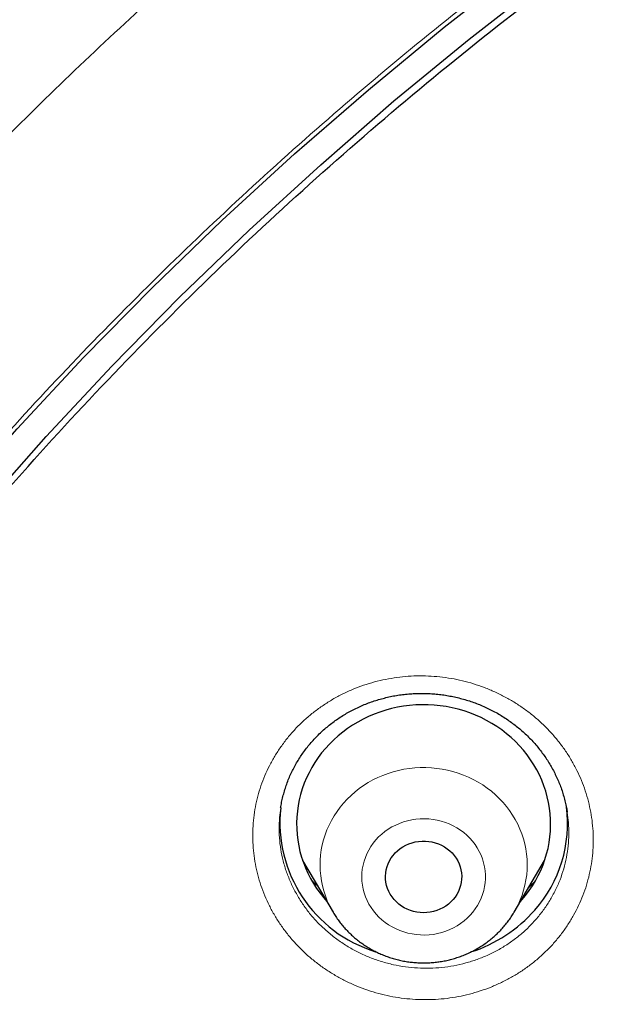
# Model space of a CAD drawing. Header units: millimetres. Extents: x 8 to 436, y 12 to 764.
# Tile 514 of 656: x 197.47 to 204.37, y 730.9 to 742.52. Entities that reach past the tile are written whole.
import ezdxf

# ---------------------------------------------------------------- set-up
doc = ezdxf.new("R2010")
doc.units = ezdxf.units.MM

msp = doc.modelspace()

# ---------------------------------------------------------------- linework, layer by layer
at = {"color": 7, "linetype": 'Continuous', "lineweight": 30}
for p, q in [((200.552, 733.214), (200.552, 733.211)), ((203.935, 733.162), (203.934, 733.164)), ((200.81, 732.594), (201.169, 731.984)), ((203.309, 731.984), (203.668, 732.594)), ((201.171, 731.981), (201.169, 731.984))]:
    msp.add_line(p, q, dxfattribs=at)
at = {"color": 7, "linetype": 'Continuous', "lineweight": 30, "flags": 128}
for points in [[(192.058, 730.33), (192.639, 731.305), (193.248, 732.266), (193.882, 733.212), (194.543, 734.141), (195.23, 735.055), (195.942, 735.95), (196.679, 736.828), (197.44, 737.688), (198.224, 738.529), (199.032, 739.35), (199.862, 740.151), (200.714, 740.931), (201.588, 741.69), (202.483, 742.427), (203.397, 743.142)], [(192.453, 730.309), (193.029, 731.275), (193.631, 732.227), (194.26, 733.163), (194.914, 734.083), (195.594, 734.987), (196.299, 735.874), (197.028, 736.744), (197.782, 737.595), (198.558, 738.427), (199.358, 739.24), (200.18, 740.033), (201.024, 740.805), (201.889, 741.557), (202.775, 742.287), (203.681, 742.995)], [(203.383, 732.11), (203.399, 732.127), (203.443, 732.181), (203.485, 732.237), (203.524, 732.294), (203.56, 732.353), (203.593, 732.414), (203.622, 732.476), (203.649, 732.54), (203.672, 732.604), (203.692, 732.67), (203.708, 732.736), (203.721, 732.803), (203.73, 732.871), (203.736, 732.939), (203.739, 733.007), (203.738, 733.075), (203.734, 733.143), (203.726, 733.211), (203.714, 733.278), (203.699, 733.345), (203.681, 733.41), (203.659, 733.475), (203.634, 733.539), (203.606, 733.602), (203.575, 733.664), (203.54, 733.723), (203.502, 733.782), (203.462, 733.838), (203.418, 733.893), (203.372, 733.945), (203.324, 733.996), (203.272, 734.044), (203.218, 734.089), (203.162, 734.133), (203.104, 734.173), (203.044, 734.211), (202.982, 734.246), (202.918, 734.279), (202.853, 734.308), (202.786, 734.334), (202.718, 734.358), (202.648, 734.378), (202.578, 734.395), (202.507, 734.409), (202.436, 734.419), (202.364, 734.426), (202.291, 734.43), (202.219, 734.431), (202.146, 734.429), (202.074, 734.423), (202.002, 734.414), (201.931, 734.401), (201.86, 734.386), (201.791, 734.367), (201.722, 734.345), (201.655, 734.32), (201.589, 734.292), (201.524, 734.261), (201.461, 734.227), (201.4, 734.19), (201.341, 734.151), (201.284, 734.109), (201.229, 734.064), (201.177, 734.017), (201.127, 733.967), (201.08, 733.916), (201.035, 733.862), (200.993, 733.807), (200.954, 733.749), (200.918, 733.69), (200.886, 733.629), (200.856, 733.567), (200.829, 733.504), (200.806, 733.439), (200.787, 733.373), (200.77, 733.307), (200.757, 733.24), (200.748, 733.173), (200.742, 733.105), (200.739, 733.037), (200.74, 732.968), (200.745, 732.9), (200.753, 732.833), (200.764, 732.766), (200.779, 732.699), (200.797, 732.633), (200.819, 732.568), (200.844, 732.504), (200.872, 732.441), (200.904, 732.38), (200.938, 732.32), (200.976, 732.262), (201.016, 732.205), (201.06, 732.151), (201.095, 732.11)], [(202.587, 732.131), (202.56, 732.103), (202.531, 732.078), (202.5, 732.055), (202.466, 732.034), (202.431, 732.017), (202.394, 732.002), (202.357, 731.991), (202.318, 731.983), (202.278, 731.978), (202.238, 731.976), (202.199, 731.978), (202.159, 731.983), (202.12, 731.991), (202.083, 732.003), (202.046, 732.017), (202.011, 732.035), (201.977, 732.055), (201.946, 732.078), (201.917, 732.104), (201.89, 732.132), (201.867, 732.162), (201.846, 732.194), (201.828, 732.227), (201.813, 732.262), (201.802, 732.298), (201.794, 732.335), (201.79, 732.372), (201.789, 732.409), (201.792, 732.446), (201.798, 732.483), (201.808, 732.52), (201.821, 732.555), (201.837, 732.589), (201.857, 732.622), (201.879, 732.653), (201.904, 732.682), (201.932, 732.708), (201.962, 732.733), (201.995, 732.754), (202.029, 732.773), (202.065, 732.789), (202.103, 732.802), (202.141, 732.812), (202.18, 732.818), (202.22, 732.822), (202.26, 732.822), (202.299, 732.818), (202.338, 732.812), (202.377, 732.802), (202.414, 732.789), (202.45, 732.773), (202.484, 732.754), (202.517, 732.732), (202.547, 732.708), (202.575, 732.681), (202.6, 732.652), (202.622, 732.621), (202.642, 732.588), (202.658, 732.554), (202.671, 732.519), (202.68, 732.482), (202.686, 732.445), (202.689, 732.408), (202.688, 732.371), (202.684, 732.333), (202.676, 732.297), (202.664, 732.261), (202.65, 732.226), (202.632, 732.193), (202.611, 732.161), (202.587, 732.131)]]:
    msp.add_lwpolyline(points, dxfattribs=at)
at = {"color": 252, "linetype": 'Continuous', "lineweight": 0, "flags": 128}
for points in [[(201.169, 731.984), (201.157, 732.006), (201.128, 732.061), (201.102, 732.117), (201.08, 732.174), (201.061, 732.233), (201.045, 732.292), (201.033, 732.352), (201.024, 732.413), (201.018, 732.474), (201.016, 732.535), (201.018, 732.596), (201.023, 732.657), (201.031, 732.718), (201.043, 732.778), (201.058, 732.837), (201.076, 732.896), (201.098, 732.954), (201.123, 733.01), (201.151, 733.065), (201.182, 733.119), (201.217, 733.171), (201.254, 733.221), (201.294, 733.27), (201.336, 733.316), (201.382, 733.36), (201.429, 733.402), (201.479, 733.441), (201.531, 733.478), (201.585, 733.512), (201.641, 733.543), (201.699, 733.571), (201.758, 733.597), (201.819, 733.62), (201.88, 733.639), (201.943, 733.655), (202.007, 733.669), (202.071, 733.679), (202.135, 733.686), (202.2, 733.689), (202.266, 733.689), (202.331, 733.686), (202.395, 733.68), (202.46, 733.671), (202.523, 733.658), (202.586, 733.642), (202.648, 733.623), (202.709, 733.601), (202.768, 733.576), (202.826, 733.549), (202.883, 733.518), (202.937, 733.484), (202.989, 733.448), (203.04, 733.409), (203.088, 733.368), (203.133, 733.324), (203.177, 733.278), (203.217, 733.23), (203.255, 733.181), (203.29, 733.129), (203.321, 733.075), (203.35, 733.021), (203.376, 732.964), (203.398, 732.907), (203.417, 732.848), (203.433, 732.789), (203.445, 732.729), (203.454, 732.668), (203.46, 732.607), (203.462, 732.546), (203.461, 732.485), (203.456, 732.424), (203.447, 732.363), (203.436, 732.303), (203.42, 732.244), (203.402, 732.185), (203.38, 732.127), (203.355, 732.071), (203.327, 732.016), (203.309, 731.984)], [(201.674, 732.835), (201.644, 732.797), (201.616, 732.757), (201.591, 732.716), (201.569, 732.673), (201.551, 732.629), (201.536, 732.584), (201.524, 732.538), (201.515, 732.492), (201.51, 732.444), (201.509, 732.397), (201.511, 732.35), (201.516, 732.303), (201.525, 732.256), (201.537, 732.21), (201.553, 732.165), (201.571, 732.121), (201.593, 732.078), (201.619, 732.037), (201.647, 731.998), (201.677, 731.96), (201.711, 731.925), (201.747, 731.892), (201.786, 731.861), (201.826, 731.833), (201.869, 731.808), (201.913, 731.785), (201.959, 731.765), (202.006, 731.749), (202.054, 731.735), (202.104, 731.725), (202.153, 731.718), (202.204, 731.714), (202.254, 731.713), (202.304, 731.716), (202.354, 731.721), (202.404, 731.731), (202.453, 731.743), (202.5, 731.758), (202.547, 731.777), (202.592, 731.798), (202.635, 731.822), (202.676, 731.849), (202.716, 731.879), (202.753, 731.911), (202.787, 731.946), (202.819, 731.982), (202.849, 732.021), (202.875, 732.061), (202.898, 732.103), (202.918, 732.147), (202.935, 732.191), (202.949, 732.237), (202.959, 732.284), (202.966, 732.33), (202.969, 732.378), (202.969, 732.425), (202.965, 732.472), (202.958, 732.519), (202.948, 732.566), (202.934, 732.611), (202.917, 732.656), (202.896, 732.699), (202.873, 732.741), (202.846, 732.781), (202.817, 732.82), (202.784, 732.856), (202.749, 732.89), (202.712, 732.922), (202.673, 732.952), (202.631, 732.978), (202.588, 733.002), (202.542, 733.024), (202.496, 733.042), (202.448, 733.057), (202.399, 733.069), (202.35, 733.078), (202.3, 733.083), (202.249, 733.086), (202.199, 733.085), (202.149, 733.08), (202.099, 733.073), (202.05, 733.062), (202.002, 733.048), (201.954, 733.031), (201.909, 733.011), (201.865, 732.989), (201.822, 732.963), (201.782, 732.934), (201.744, 732.904), (201.708, 732.87), (201.674, 732.835)], [(201.19, 731.95), (201.189, 731.952), (201.171, 731.981)]]:
    msp.add_lwpolyline(points, dxfattribs=at)
at = {"color": 7, "linetype": 'Continuous', "lineweight": 30}
for centre, radius, start, end in [((202.137, 733.042), 1.595, 173.834, 253.0316), ((202.406, 733.024), 1.532, 318.4625, 7.6157), ((202.273, 733.137), 1.707, 287.9133, 318.5965)]:
    msp.add_arc(centre, radius, start, end, dxfattribs=at)
for points, knots in [([(279.178, 721.442), (279.177, 721.451), (279.177, 721.468), (279.175, 721.5), (279.172, 721.539), (279.17, 721.583), (279.167, 721.63), (279.163, 721.693), (279.158, 721.773), (279.153, 721.857), (279.148, 721.933), (279.143, 721.998), (279.139, 722.06), (279.135, 722.116), (279.131, 722.164), (279.128, 722.206), (279.126, 722.241), (279.124, 722.269), (279.122, 722.294), (279.12, 722.319), (279.118, 722.346), (279.115, 722.384), (279.111, 722.433), (279.106, 722.495), (279.098, 722.589), (279.088, 722.716), (279.074, 722.874), (279.058, 723.04), (279.042, 723.213), (279.024, 723.392), (279, 723.624), (278.969, 723.902), (278.931, 724.219), (278.903, 724.448), (278.884, 724.59), (278.876, 724.647), (278.87, 724.698), (278.864, 724.74), (278.859, 724.775), (278.856, 724.802), (278.853, 724.822), (278.85, 724.84), (278.848, 724.861), (278.844, 724.888), (278.839, 724.925), (278.832, 724.973), (278.824, 725.031), (278.815, 725.093), (278.806, 725.158), (278.793, 725.245), (278.776, 725.357), (278.754, 725.503), (278.729, 725.663), (278.701, 725.838), (278.668, 726.042), (278.628, 726.276), (278.582, 726.542), (278.532, 726.818), (278.478, 727.103), (278.432, 727.333), (278.398, 727.505), (278.375, 727.617), (278.352, 727.73), (278.328, 727.842), (278.305, 727.95), (278.284, 728.047), (278.265, 728.134), (278.249, 728.21), (278.234, 728.277), (278.221, 728.335), (278.21, 728.382), (278.202, 728.419), (278.196, 728.446), (278.191, 728.469), (278.187, 728.486), (278.184, 728.5), (278.18, 728.515), (278.176, 728.534), (278.17, 728.561), (278.162, 728.594), (278.154, 728.631), (278.141, 728.685), (278.124, 728.758), (278.102, 728.852), (278.077, 728.958), (278.048, 729.075), (278.016, 729.21), (277.979, 729.36), (277.938, 729.52), (277.897, 729.68), (277.856, 729.837), (277.816, 729.991), (277.776, 730.141), (277.736, 730.287), (277.686, 730.467), (277.627, 730.677), (277.559, 730.914), (277.493, 731.141), (277.428, 731.358), (277.365, 731.564), (277.304, 731.759), (277.246, 731.944), (277.189, 732.122), (277.134, 732.292), (277.081, 732.454), (277.04, 732.576), (277.011, 732.662), (276.993, 732.716), (276.975, 732.767), (276.959, 732.816), (276.944, 732.861), (276.931, 732.898), (276.921, 732.928), (276.912, 732.953), (276.903, 732.978), (276.893, 733.008), (276.88, 733.046), (276.863, 733.094), (276.843, 733.151), (276.82, 733.216), (276.797, 733.282), (276.761, 733.383), (276.712, 733.519), (276.648, 733.694), (276.58, 733.879), (276.508, 734.072), (276.431, 734.275), (276.349, 734.488), (276.262, 734.71), (276.169, 734.943), (276.07, 735.187), (275.965, 735.441), (275.854, 735.706), (275.736, 735.982), (275.611, 736.267), (275.501, 736.513), (275.409, 736.716), (275.337, 736.873), (275.267, 737.025), (275.199, 737.17), (275.136, 737.304), (275.079, 737.424), (275.028, 737.529), (274.983, 737.622), (274.947, 737.697), (274.919, 737.755), (274.898, 737.798), (274.879, 737.836), (274.864, 737.867), (274.852, 737.891), (274.844, 737.907), (274.837, 737.921), (274.831, 737.934), (274.821, 737.953), (274.808, 737.979), (274.791, 738.013), (274.77, 738.056), (274.745, 738.106), (274.716, 738.165), (274.682, 738.231), (274.645, 738.305), (274.558, 738.477), (274.421, 738.743), (274.252, 739.065), (274.098, 739.351), (273.962, 739.6), (273.825, 739.848), (273.686, 740.096), (273.531, 740.368), (273.357, 740.667), (273.163, 740.995), (272.959, 741.332), (272.755, 741.664), (272.551, 741.988), (272.39, 742.24), (272.267, 742.429), (272.186, 742.553), (272.108, 742.671), (272.033, 742.785), (271.96, 742.893), (271.891, 742.996), (271.827, 743.091), (271.769, 743.177), (271.716, 743.255), (271.669, 743.323), (271.628, 743.382), (271.594, 743.433), (271.564, 743.475), (271.54, 743.51), (271.521, 743.537), (271.504, 743.562), (271.483, 743.592), (271.457, 743.629), (271.425, 743.675), (271.388, 743.728), (271.345, 743.789), (271.297, 743.857), (271.243, 743.934), (271.182, 744.018), (271.116, 744.111), (271.043, 744.213), (270.965, 744.32), (270.883, 744.432), (270.719, 744.656), (270.482, 744.974), (270.167, 745.385), (269.85, 745.79), (269.517, 746.206), (269.168, 746.631), (268.861, 746.996), (268.6, 747.299), (268.392, 747.539), (268.188, 747.77), (267.988, 747.992), (267.794, 748.206), (267.606, 748.411), (267.422, 748.608), (267.279, 748.761), (267.174, 748.871), (267.107, 748.942), (267.04, 749.012), (266.976, 749.079), (266.916, 749.141), (266.861, 749.197), (266.815, 749.245), (266.775, 749.286), (266.743, 749.318), (266.719, 749.344), (266.7, 749.363), (266.684, 749.379), (266.666, 749.397), (266.638, 749.426), (266.598, 749.466), (266.546, 749.519), (266.484, 749.581), (266.413, 749.653), (266.331, 749.735), (266.24, 749.826), (266.14, 749.925), (266.037, 750.026), (265.932, 750.128), (265.827, 750.23), (265.716, 750.338), (265.597, 750.451), (265.472, 750.57), (265.284, 750.747), (265.034, 750.98), (264.707, 751.278), (264.366, 751.583), (264.01, 751.896), (263.657, 752.199), (263.307, 752.493), (262.961, 752.778), (262.619, 753.055), (262.282, 753.323), (261.971, 753.565), (261.686, 753.783), (261.427, 753.979), (261.169, 754.171), (260.913, 754.358), (260.658, 754.543), (260.406, 754.723), (260.155, 754.899), (259.949, 755.042), (259.791, 755.151), (259.683, 755.225), (259.584, 755.292), (259.494, 755.353), (259.426, 755.398), (259.378, 755.43), (259.347, 755.451), (259.318, 755.47), (259.292, 755.488), (259.271, 755.502), (259.256, 755.512), (259.247, 755.518), (259.24, 755.523), (259.227, 755.531), (259.206, 755.545), (259.175, 755.566), (259.134, 755.593), (259.085, 755.625), (259.028, 755.663), (258.962, 755.706), (258.888, 755.754), (258.805, 755.808), (258.714, 755.868), (258.614, 755.932), (258.507, 756.001), (258.395, 756.071), (258.282, 756.143), (258.133, 756.237), (257.948, 756.352), (257.724, 756.49), (257.475, 756.642), (257.199, 756.807), (256.894, 756.987), (256.58, 757.169), (256.254, 757.354), (255.918, 757.542), (255.572, 757.732), (255.225, 757.918), (254.878, 758.101), (254.532, 758.28), (254.177, 758.46), (253.812, 758.642), (253.438, 758.823), (253.073, 758.997), (252.718, 759.162), (252.376, 759.318), (252.032, 759.471), (251.692, 759.619), (251.358, 759.762), (251.031, 759.9), (250.699, 760.036), (250.363, 760.171), (250.025, 760.304), (249.694, 760.431), (249.371, 760.553), (249.041, 760.674), (248.705, 760.795), (248.363, 760.916), (248.032, 761.029), (247.713, 761.136), (247.407, 761.237), (247.114, 761.331), (246.834, 761.419), (246.565, 761.501), (246.324, 761.574), (246.109, 761.638), (245.919, 761.694), (245.735, 761.747), (245.553, 761.798), (245.35, 761.855), (245.121, 761.918), (244.864, 761.987), (244.585, 762.06), (244.283, 762.138), (243.958, 762.219), (243.621, 762.301), (243.271, 762.383), (242.91, 762.465), (242.544, 762.546), (242.173, 762.624), (241.799, 762.7), (241.415, 762.776), (241.019, 762.85), (240.625, 762.92), (240.234, 762.987), (239.846, 763.05), (239.451, 763.111), (239.053, 763.17), (238.655, 763.225), (238.258, 763.277), (237.751, 763.339), (237.135, 763.407), (236.411, 763.477), (235.672, 763.537), (234.919, 763.587), (234.152, 763.626), (233.388, 763.653), (232.628, 763.669), (231.933, 763.672), (231.302, 763.667), (230.736, 763.656), (230.171, 763.638), (229.61, 763.614), (229.054, 763.584), (228.516, 763.549), (227.997, 763.51), (227.498, 763.467), (227.007, 763.42), (226.526, 763.37), (226.035, 763.313), (225.536, 763.251), (225.031, 763.182), (224.536, 763.11), (224.052, 763.034), (223.579, 762.956), (223.118, 762.875), (222.668, 762.791), (222.208, 762.702), (221.735, 762.605), (221.243, 762.5), (220.749, 762.388), (220.252, 762.271), (219.752, 762.147), (219.249, 762.018), (218.782, 761.892), (218.352, 761.772), (217.959, 761.658), (217.564, 761.541), (217.193, 761.427), (216.845, 761.318), (216.517, 761.212), (216.182, 761.101), (215.833, 760.983), (215.471, 760.857), (215.094, 760.723), (214.709, 760.583), (214.316, 760.435), (213.916, 760.281), (213.508, 760.12), (213.104, 759.956), (212.704, 759.789), (212.309, 759.62), (211.906, 759.444), (211.495, 759.259), (211.077, 759.067), (210.651, 758.866), (210.219, 758.657), (209.78, 758.439), (209.335, 758.212), (208.883, 757.976), (208.425, 757.731), (208.049, 757.524), (207.757, 757.36), (207.55, 757.243), (207.342, 757.124), (207.136, 757.004), (206.935, 756.886), (206.745, 756.773), (206.568, 756.667), (206.402, 756.567), (206.244, 756.471), (206.094, 756.378), (205.945, 756.286), (205.798, 756.194), (205.654, 756.102), (205.519, 756.017), (205.395, 755.938), (205.281, 755.864), (205.178, 755.797), (205.085, 755.737), (205.002, 755.682), (204.932, 755.636), (204.874, 755.598), (204.827, 755.567), (204.784, 755.538), (204.744, 755.512), (204.705, 755.486), (204.665, 755.459), (204.62, 755.429), (204.567, 755.394), (204.507, 755.353), (204.435, 755.304), (204.348, 755.246), (204.247, 755.177), (204.136, 755.101), (204.017, 755.018), (203.889, 754.93), (203.753, 754.835), (203.61, 754.733), (203.457, 754.625), (203.296, 754.509), (203.125, 754.386), (202.95, 754.258), (202.775, 754.129), (202.604, 754.001), (202.436, 753.875), (202.271, 753.75), (202.068, 753.595), (201.831, 753.411), (201.561, 753.198), (201.302, 752.991), (201.052, 752.789), (200.814, 752.593), (200.586, 752.403), (200.369, 752.22), (200.162, 752.043), (199.962, 751.87), (199.769, 751.702), (199.584, 751.539), (199.409, 751.382), (199.241, 751.23), (199.079, 751.083), (198.922, 750.939), (198.75, 750.779), (198.564, 750.604), (198.365, 750.415), (198.175, 750.232), (197.994, 750.057), (197.853, 749.917), (197.747, 749.813), (197.676, 749.742), (197.607, 749.673), (197.54, 749.606), (197.481, 749.547), (197.432, 749.497), (197.393, 749.457), (197.359, 749.423), (197.33, 749.393), (197.305, 749.368), (197.283, 749.345), (197.259, 749.321), (197.231, 749.292), (197.197, 749.258), (197.158, 749.217), (197.113, 749.17), (197.062, 749.117), (196.999, 749.053), (196.924, 748.975), (196.836, 748.882), (196.739, 748.78), (196.634, 748.668), (196.5, 748.525), (196.341, 748.354), (196.162, 748.158), (195.986, 747.963), (195.813, 747.77), (195.644, 747.579), (195.451, 747.358), (195.235, 747.108), (194.998, 746.828), (194.769, 746.554), (194.548, 746.285), (194.336, 746.023), (194.133, 745.768), (193.939, 745.52), (193.751, 745.278), (193.59, 745.067), (193.454, 744.887), (193.344, 744.739), (193.24, 744.6), (193.143, 744.468), (193.053, 744.345), (192.971, 744.232), (192.897, 744.129), (192.831, 744.037), (192.77, 743.951), (192.715, 743.874), (192.664, 743.801), (192.617, 743.735), (192.575, 743.675), (192.54, 743.625), (192.515, 743.589), (192.497, 743.563), (192.483, 743.544), (192.467, 743.52), (192.445, 743.488), (192.417, 743.449), (192.386, 743.403), (192.351, 743.352), (192.314, 743.298), (192.273, 743.239), (192.232, 743.178), (192.19, 743.117), (192.149, 743.055), (192.043, 742.899), (191.864, 742.63), (191.611, 742.242), (191.402, 741.913), (191.243, 741.66), (191.134, 741.484), (191.021, 741.299), (190.904, 741.105), (190.781, 740.9), (190.654, 740.685), (190.523, 740.461), (190.389, 740.227), (190.261, 740.002), (190.141, 739.787), (190.029, 739.584), (189.915, 739.374), (189.799, 739.158), (189.698, 738.969), (189.615, 738.81), (189.551, 738.687), (189.492, 738.574), (189.438, 738.469), (189.39, 738.374), (189.346, 738.288), (189.308, 738.211), (189.275, 738.146), (189.247, 738.091), (189.225, 738.046), (189.206, 738.008), (189.191, 737.978), (189.178, 737.952), (189.165, 737.925), (189.149, 737.893), (189.129, 737.852), (189.105, 737.803), (189.076, 737.744), (189.043, 737.677), (189.006, 737.6), (188.966, 737.516), (188.922, 737.426), (188.878, 737.333), (188.798, 737.163), (188.684, 736.919), (188.553, 736.632), (188.44, 736.382), (188.345, 736.165), (188.249, 735.947), (188.152, 735.72), (188.052, 735.482), (187.948, 735.232), (187.841, 734.969), (187.731, 734.693), (187.619, 734.405), (187.53, 734.171), (187.463, 733.995), (187.421, 733.882), (187.381, 733.773), (187.343, 733.669), (187.307, 733.572), (187.273, 733.478), (187.24, 733.386), (187.209, 733.299), (187.182, 733.221), (187.158, 733.154), (187.138, 733.098), (187.122, 733.051), (187.109, 733.013), (187.099, 732.983), (187.09, 732.958), (187.081, 732.933), (187.071, 732.902), (187.057, 732.861), (187.039, 732.81), (187.018, 732.748), (186.994, 732.677), (186.968, 732.6), (186.941, 732.52), (186.914, 732.437), (186.884, 732.347), (186.852, 732.249), (186.819, 732.146), (186.769, 731.992), (186.705, 731.791), (186.62, 731.517), (186.531, 731.22), (186.437, 730.903), (186.349, 730.594), (186.266, 730.294), (186.187, 730.001), (186.106, 729.694), (186.025, 729.374), (185.962, 729.12), (185.922, 728.952), (185.902, 728.867), (185.883, 728.787), (185.866, 728.715), (185.851, 728.653), (185.84, 728.602), (185.831, 728.562), (185.824, 728.532), (185.817, 728.505), (185.811, 728.478), (185.805, 728.449), (185.798, 728.418), (185.788, 728.374), (185.775, 728.315), (185.758, 728.24), (185.738, 728.15), (185.715, 728.044), (185.689, 727.92), (185.66, 727.785), (185.629, 727.638), (185.597, 727.48), (185.563, 727.31), (185.529, 727.135), (185.494, 726.954), (185.459, 726.768), (185.424, 726.573), (185.388, 726.368), (185.351, 726.154), (185.314, 725.934), (185.278, 725.707), (185.249, 725.525), (185.228, 725.386), (185.215, 725.296), (185.202, 725.213), (185.191, 725.132), (185.18, 725.056), (185.17, 724.986), (185.162, 724.927), (185.155, 724.879), (185.15, 724.84), (185.145, 724.807), (185.14, 724.771), (185.134, 724.725), (185.126, 724.663), (185.116, 724.59), (185.105, 724.505), (185.092, 724.407), (185.079, 724.299), (185.065, 724.183), (185.047, 724.04), (185.028, 723.872), (185.003, 723.649), (184.976, 723.391), (184.947, 723.098), (184.926, 722.869), (184.912, 722.709), (184.905, 722.624), (184.898, 722.549), (184.893, 722.486), (184.889, 722.433), (184.886, 722.391), (184.883, 722.362), (184.882, 722.344), (184.881, 722.331), (184.88, 722.315), (184.878, 722.292), (184.876, 722.262), (184.873, 722.224), (184.868, 722.153), (184.86, 722.048), (184.852, 721.932), (184.846, 721.834), (184.841, 721.758), (184.836, 721.684), (184.832, 721.614), (184.828, 721.551), (184.825, 721.494), (184.823, 721.459), (184.822, 721.442)], [0, 0, 0, 0, 0.000191, 0.000381, 0.000677, 0.000995, 0.001342, 0.001718, 0.00237, 0.003096, 0.003563, 0.004054, 0.004515, 0.004925, 0.005284, 0.005591, 0.005847, 0.006052, 0.006215, 0.006394, 0.006595, 0.00682, 0.00722, 0.007678, 0.008192, 0.009307, 0.010475, 0.011696, 0.012969, 0.014295, 0.015667, 0.018103, 0.020449, 0.022705, 0.023183, 0.023611, 0.023983, 0.024298, 0.024557, 0.02476, 0.024899, 0.02501, 0.025162, 0.02536, 0.025604, 0.025981, 0.026429, 0.026899, 0.027378, 0.027866, 0.02885, 0.029868, 0.031124, 0.032428, 0.033781, 0.035692, 0.037679, 0.03974, 0.041876, 0.044087, 0.044917, 0.045756, 0.046606, 0.047465, 0.048283, 0.049028, 0.049664, 0.050235, 0.050742, 0.051184, 0.051562, 0.051804, 0.05201, 0.052178, 0.05231, 0.052405, 0.052498, 0.052644, 0.052845, 0.053099, 0.053382, 0.053694, 0.054319, 0.055032, 0.055832, 0.056721, 0.057698, 0.058892, 0.060132, 0.061348, 0.06254, 0.063707, 0.06485, 0.065968, 0.067063, 0.068956, 0.070772, 0.07251, 0.074171, 0.075755, 0.077259, 0.078684, 0.080027, 0.081368, 0.082617, 0.083775, 0.084205, 0.084621, 0.085022, 0.085409, 0.08576, 0.086051, 0.086281, 0.086451, 0.086631, 0.086868, 0.087161, 0.087511, 0.087991, 0.088496, 0.089015, 0.089548, 0.090839, 0.092205, 0.093647, 0.095164, 0.096757, 0.098425, 0.100175, 0.102013, 0.10394, 0.105956, 0.108061, 0.110255, 0.112538, 0.114909, 0.116161, 0.117436, 0.118684, 0.119851, 0.120936, 0.121939, 0.122755, 0.123508, 0.124198, 0.124575, 0.12493, 0.125247, 0.125503, 0.125692, 0.125825, 0.12591, 0.126014, 0.126149, 0.126375, 0.126654, 0.126989, 0.127407, 0.127888, 0.128432, 0.129038, 0.129696, 0.132651, 0.135588, 0.137673, 0.13975, 0.141817, 0.143875, 0.145964, 0.148655, 0.151434, 0.154301, 0.157256, 0.159929, 0.162671, 0.163766, 0.164856, 0.165886, 0.166854, 0.167829, 0.168731, 0.16956, 0.170317, 0.171, 0.17161, 0.172119, 0.172562, 0.172941, 0.173248, 0.173473, 0.173662, 0.173921, 0.174252, 0.174655, 0.175131, 0.17567, 0.176278, 0.176956, 0.177704, 0.178537, 0.179443, 0.180421, 0.181434, 0.182449, 0.186456, 0.190059, 0.193687, 0.197633, 0.201607, 0.20561, 0.207968, 0.210263, 0.212486, 0.214638, 0.216719, 0.218728, 0.220667, 0.222534, 0.223248, 0.223952, 0.224644, 0.225325, 0.225959, 0.226518, 0.227003, 0.227413, 0.227734, 0.227988, 0.228175, 0.228311, 0.228488, 0.228721, 0.229176, 0.229709, 0.230321, 0.231064, 0.231897, 0.23282, 0.233834, 0.234938, 0.235926, 0.236978, 0.238092, 0.239269, 0.240508, 0.241803, 0.244849, 0.247848, 0.251304, 0.254697, 0.258026, 0.261293, 0.264498, 0.267639, 0.270717, 0.273737, 0.276079, 0.278395, 0.280684, 0.282947, 0.285184, 0.287394, 0.289578, 0.291731, 0.292742, 0.293673, 0.294524, 0.295295, 0.295987, 0.296265, 0.296529, 0.296777, 0.297009, 0.297198, 0.297323, 0.297388, 0.297439, 0.297503, 0.297703, 0.297975, 0.298319, 0.298734, 0.299221, 0.299781, 0.300411, 0.301114, 0.301889, 0.302735, 0.30365, 0.304592, 0.305548, 0.306518, 0.308333, 0.310196, 0.312105, 0.314538, 0.317044, 0.319622, 0.322273, 0.324996, 0.327793, 0.330661, 0.333355, 0.336109, 0.338925, 0.341801, 0.344739, 0.347737, 0.350356, 0.353019, 0.355689, 0.358305, 0.360864, 0.363367, 0.365814, 0.368441, 0.371, 0.373491, 0.375915, 0.378271, 0.380907, 0.383452, 0.385907, 0.388272, 0.390547, 0.392693, 0.394752, 0.396724, 0.398609, 0.400054, 0.401443, 0.402777, 0.404078, 0.405411, 0.407213, 0.409078, 0.411006, 0.413274, 0.415623, 0.418054, 0.420567, 0.423161, 0.425837, 0.428435, 0.431105, 0.433848, 0.436663, 0.439551, 0.44224, 0.444988, 0.447794, 0.450609, 0.453417, 0.456219, 0.459013, 0.464116, 0.469195, 0.47425, 0.479638, 0.484999, 0.490332, 0.495638, 0.500915, 0.504886, 0.508841, 0.51278, 0.516704, 0.520603, 0.52444, 0.527998, 0.531497, 0.534937, 0.538319, 0.541643, 0.545283, 0.54885, 0.552344, 0.555766, 0.559114, 0.562389, 0.565592, 0.568721, 0.572219, 0.575729, 0.579271, 0.582845, 0.586452, 0.590091, 0.593762, 0.596611, 0.599479, 0.602366, 0.60528, 0.607631, 0.610045, 0.612522, 0.615062, 0.617802, 0.620612, 0.623492, 0.626441, 0.629461, 0.63255, 0.635709, 0.63867, 0.641702, 0.644806, 0.647981, 0.651228, 0.654547, 0.657937, 0.661399, 0.664933, 0.668539, 0.672216, 0.675965, 0.677637, 0.679323, 0.681023, 0.682733, 0.684393, 0.685983, 0.687418, 0.688792, 0.690104, 0.691354, 0.692542, 0.693837, 0.69505, 0.69618, 0.697228, 0.698193, 0.699061, 0.699849, 0.700558, 0.701188, 0.701634, 0.702031, 0.702395, 0.702734, 0.70306, 0.703378, 0.703765, 0.704221, 0.704735, 0.7053, 0.706091, 0.706963, 0.707915, 0.708949, 0.710063, 0.711236, 0.712488, 0.713817, 0.715224, 0.716741, 0.71831, 0.719859, 0.721384, 0.722884, 0.72436, 0.725812, 0.728339, 0.730788, 0.733161, 0.735456, 0.737675, 0.739779, 0.741808, 0.743763, 0.745644, 0.747486, 0.749251, 0.750939, 0.752551, 0.754116, 0.755642, 0.757128, 0.759176, 0.761145, 0.763034, 0.764845, 0.766577, 0.767315, 0.768037, 0.768743, 0.769434, 0.770083, 0.770535, 0.770935, 0.771285, 0.771583, 0.771839, 0.772043, 0.772273, 0.772561, 0.772909, 0.773317, 0.773785, 0.774313, 0.774901, 0.775725, 0.776643, 0.777657, 0.778765, 0.779967, 0.781894, 0.783814, 0.785706, 0.787571, 0.789408, 0.791217, 0.793926, 0.796571, 0.79915, 0.801666, 0.804116, 0.806459, 0.80874, 0.810958, 0.813114, 0.814516, 0.815854, 0.817115, 0.818299, 0.819404, 0.820432, 0.821329, 0.822158, 0.822917, 0.823607, 0.824228, 0.824849, 0.82538, 0.825823, 0.826177, 0.826339, 0.826495, 0.826696, 0.826973, 0.827326, 0.827754, 0.82818, 0.828663, 0.829192, 0.829729, 0.830267, 0.830807, 0.83135, 0.834367, 0.837866, 0.841441, 0.842878, 0.844381, 0.845955, 0.847599, 0.849345, 0.851164, 0.853056, 0.855021, 0.857059, 0.858711, 0.860408, 0.86215, 0.863938, 0.865764, 0.866852, 0.867862, 0.868797, 0.869654, 0.870435, 0.871139, 0.871767, 0.872318, 0.872747, 0.873114, 0.87342, 0.873663, 0.873853, 0.874064, 0.874317, 0.874646, 0.875049, 0.875525, 0.876075, 0.876699, 0.877383, 0.878131, 0.878887, 0.879637, 0.88226, 0.884799, 0.886562, 0.888282, 0.889995, 0.891796, 0.893689, 0.895676, 0.897756, 0.899929, 0.902195, 0.904553, 0.905442, 0.90634, 0.907203, 0.908012, 0.908767, 0.909468, 0.910225, 0.910907, 0.911513, 0.912045, 0.912469, 0.91283, 0.913126, 0.913358, 0.91353, 0.913714, 0.91394, 0.914259, 0.914657, 0.915134, 0.915689, 0.916323, 0.916911, 0.917554, 0.918251, 0.919003, 0.91981, 0.92064, 0.922571, 0.924464, 0.926964, 0.929394, 0.931755, 0.934046, 0.93627, 0.938449, 0.941038, 0.943564, 0.944215, 0.944862, 0.945483, 0.946029, 0.946501, 0.946898, 0.947178, 0.947402, 0.947587, 0.947786, 0.948004, 0.948241, 0.948495, 0.949004, 0.949568, 0.950188, 0.951034, 0.951966, 0.952982, 0.954085, 0.955272, 0.956545, 0.957902, 0.95922, 0.960609, 0.962069, 0.963599, 0.9652, 0.966873, 0.968535, 0.970262, 0.970958, 0.971637, 0.972259, 0.972822, 0.973432, 0.973955, 0.974392, 0.974743, 0.975029, 0.975262, 0.975473, 0.975837, 0.97629, 0.976833, 0.977464, 0.978186, 0.978996, 0.979869, 0.980753, 0.982163, 0.983598, 0.985707, 0.987868, 0.990081, 0.990785, 0.991411, 0.991958, 0.992426, 0.992816, 0.993126, 0.993358, 0.993453, 0.993528, 0.99364, 0.993808, 0.994032, 0.994312, 0.99464, 0.995599, 0.996627, 0.997179, 0.997748, 0.998306, 0.998808, 0.999257, 0.999653, 1, 1, 1, 1]), ([(228.82, 667.839), (227.618, 667.945), (225.213, 668.158), (221.655, 668.822), (218.163, 669.733), (214.788, 670.9), (211.549, 672.303), (208.463, 673.927), (205.522, 675.774), (202.745, 677.831), (200.147, 680.088), (197.747, 682.528), (195.557, 685.138), (193.592, 687.902), (191.863, 690.802), (190.383, 693.82), (189.158, 696.939), (188.198, 700.138), (187.508, 703.397), (187.093, 706.698), (186.954, 710.019), (187.093, 713.34), (187.508, 716.641), (188.198, 719.901), (189.158, 723.1), (190.383, 726.218), (191.863, 729.236), (193.592, 732.136), (195.557, 734.9), (197.747, 737.51), (200.147, 739.951), (202.745, 742.207), (205.522, 744.265), (208.463, 746.111), (211.549, 747.735), (214.762, 749.127), (218.08, 750.277), (221.484, 751.179), (224.953, 751.828), (228.466, 752.218), (232, 752.349), (235.534, 752.218), (239.047, 751.828), (242.516, 751.179), (245.92, 750.277), (249.238, 749.127), (252.451, 747.735), (255.537, 746.111), (258.478, 744.265), (261.255, 742.207), (263.853, 739.951), (266.253, 737.51), (268.443, 734.9), (270.408, 732.136), (272.137, 729.236), (273.617, 726.218), (274.842, 723.1), (275.802, 719.901), (276.492, 716.641), (276.907, 713.34), (277.046, 710.019), (276.907, 706.698), (276.492, 703.397), (275.802, 700.138), (274.842, 696.939), (273.617, 693.82), (272.137, 690.802), (270.408, 687.902), (268.443, 685.138), (266.253, 682.528), (263.853, 680.088), (261.255, 677.831), (258.478, 675.774), (255.537, 673.927), (252.451, 672.303), (249.212, 670.9), (245.837, 669.733), (242.345, 668.822), (238.787, 668.158), (236.382, 667.945), (235.18, 667.839)], [0, 0, 0, 0, 0.013106, 0.026212, 0.039318, 0.052424, 0.065212, 0.078, 0.090788, 0.103576, 0.116364, 0.129151, 0.141939, 0.154727, 0.167515, 0.180303, 0.193091, 0.205879, 0.218667, 0.231454, 0.244242, 0.25703, 0.269818, 0.282606, 0.295394, 0.308182, 0.32097, 0.333758, 0.346545, 0.359333, 0.372121, 0.384909, 0.397697, 0.410485, 0.423273, 0.436061, 0.448848, 0.461636, 0.474424, 0.487212, 0.5, 0.512788, 0.525576, 0.538364, 0.551152, 0.563939, 0.576727, 0.589515, 0.602303, 0.615091, 0.627879, 0.640667, 0.653455, 0.666242, 0.67903, 0.691818, 0.704606, 0.717394, 0.730182, 0.74297, 0.755758, 0.768546, 0.781333, 0.794121, 0.806909, 0.819697, 0.832485, 0.845273, 0.858061, 0.870849, 0.883636, 0.896424, 0.909212, 0.922, 0.934788, 0.947576, 0.960682, 0.973788, 0.986894, 1, 1, 1, 1]), ([(200.551, 733.214), (200.552, 733.219), (200.556, 733.247), (200.566, 733.296), (200.582, 733.363), (200.601, 733.429), (200.622, 733.495), (200.647, 733.559), (200.675, 733.622), (200.706, 733.684), (200.739, 733.744), (200.775, 733.804), (200.814, 733.861), (200.855, 733.917), (200.899, 733.971), (200.946, 734.024), (200.994, 734.074), (201.045, 734.122), (201.098, 734.168), (201.153, 734.212), (201.21, 734.254), (201.269, 734.293), (201.33, 734.33), (201.393, 734.365), (201.456, 734.396), (201.522, 734.426), (201.588, 734.452), (201.656, 734.476), (201.725, 734.497), (201.794, 734.515), (201.865, 734.531), (201.936, 734.544), (202.008, 734.553), (202.081, 734.56), (202.153, 734.564), (202.226, 734.565), (202.298, 734.564), (202.371, 734.559), (202.443, 734.551), (202.515, 734.541), (202.586, 734.527), (202.657, 734.511), (202.727, 734.492), (202.797, 734.47), (202.865, 734.446), (202.932, 734.418), (202.998, 734.389), (203.062, 734.356), (203.126, 734.321), (203.187, 734.283), (203.247, 734.243), (203.305, 734.201), (203.36, 734.157), (203.414, 734.111), (203.466, 734.062), (203.516, 734.012), (203.563, 733.959), (203.609, 733.904), (203.651, 733.847), (203.691, 733.79), (203.729, 733.731), (203.763, 733.67), (203.795, 733.609), (203.824, 733.546), (203.85, 733.482), (203.874, 733.416), (203.894, 733.349), (203.912, 733.282), (203.926, 733.22), (203.932, 733.181), (203.935, 733.164)], [0, 0, 0, 0, 0.003265, 0.018323, 0.033399, 0.048498, 0.063587, 0.078611, 0.093642, 0.108683, 0.123728, 0.13877, 0.153806, 0.168829, 0.183837, 0.198817, 0.213747, 0.228682, 0.243624, 0.258569, 0.273513, 0.288452, 0.303381, 0.318298, 0.333202, 0.348058, 0.362938, 0.377803, 0.39266, 0.407515, 0.422374, 0.437245, 0.452133, 0.467043, 0.481912, 0.496736, 0.511554, 0.526371, 0.541193, 0.556023, 0.570864, 0.58572, 0.600596, 0.615456, 0.63023, 0.645059, 0.659945, 0.674868, 0.689808, 0.704738, 0.719634, 0.734476, 0.749246, 0.764011, 0.778876, 0.793833, 0.808851, 0.823897, 0.838934, 0.85392, 0.868825, 0.883623, 0.898436, 0.913367, 0.928397, 0.943493, 0.958624, 0.973756, 0.988845, 1, 1, 1, 1]), ([(200.989, 732.289), (200.986, 732.292), (200.965, 732.31), (200.94, 732.335), (200.919, 732.357), (200.914, 732.362)], [0, 0, 0, 0, 0.110986, 0.802969, 1, 1, 1, 1]), ([(203.556, 732.348), (203.543, 732.335), (203.519, 732.309), (203.492, 732.285), (203.48, 732.274)], [0, 0, 0, 0, 0.528, 1, 1, 1, 1]), ([(201.171, 731.981), (201.176, 731.973), (201.191, 731.947), (201.219, 731.905), (201.255, 731.857), (201.294, 731.81), (201.335, 731.765), (201.378, 731.722), (201.423, 731.681), (201.471, 731.643), (201.52, 731.607), (201.572, 731.573), (201.625, 731.542), (201.679, 731.513), (201.735, 731.487), (201.793, 731.464), (201.851, 731.444), (201.911, 731.426), (201.971, 731.412), (202.032, 731.4), (202.094, 731.392), (202.156, 731.386), (202.218, 731.384), (202.281, 731.384), (202.343, 731.388), (202.405, 731.394), (202.467, 731.404), (202.528, 731.416), (202.588, 731.432), (202.647, 731.45), (202.706, 731.472), (202.763, 731.496), (202.819, 731.523), (202.873, 731.553), (202.926, 731.585), (202.977, 731.62), (203.026, 731.657), (203.072, 731.697), (203.117, 731.738), (203.16, 731.782), (203.2, 731.828), (203.238, 731.876), (203.273, 731.926), (203.296, 731.962), (203.308, 731.982), (203.309, 731.984)], [0, 0, 0, 0, 0.01177, 0.035512, 0.059278, 0.083069, 0.106887, 0.130732, 0.154604, 0.178504, 0.20243, 0.226383, 0.250361, 0.274364, 0.29839, 0.322437, 0.346506, 0.370593, 0.394697, 0.418816, 0.442948, 0.467091, 0.491244, 0.515405, 0.53957, 0.563737, 0.587905, 0.612071, 0.636233, 0.660388, 0.684535, 0.708671, 0.732793, 0.7569, 0.78099, 0.80506, 0.829109, 0.853134, 0.877135, 0.90111, 0.925057, 0.948976, 0.972867, 0.99673, 1, 1, 1, 1])]:
    msp.add_open_spline(points, degree=3, knots=knots, dxfattribs=at)
at = {"color": 252, "linetype": 'Continuous', "lineweight": 0}
for points, knots in [([(184.838, 721.461), (184.844, 721.65), (184.878, 722.807), (185.139, 724.923), (185.629, 727.792), (186.335, 730.623), (187.232, 733.405), (188.322, 736.125), (189.599, 738.773), (191.057, 741.337), (192.691, 743.806), (194.493, 746.169), (196.455, 748.416), (198.57, 750.538), (200.828, 752.525), (203.22, 754.37), (205.734, 756.063), (208.362, 757.598), (211.09, 758.969), (213.908, 760.168), (216.803, 761.192), (219.764, 762.036), (222.777, 762.697), (225.829, 763.17), (228.908, 763.455), (232, 763.55), (235.092, 763.455), (238.171, 763.17), (241.223, 762.697), (244.236, 762.036), (247.197, 761.192), (250.092, 760.168), (252.91, 758.969), (255.638, 757.598), (258.266, 756.063), (260.78, 754.37), (263.172, 752.525), (265.43, 750.538), (267.545, 748.416), (269.507, 746.169), (271.309, 743.806), (272.943, 741.337), (274.401, 738.773), (275.678, 736.125), (276.768, 733.405), (277.665, 730.623), (278.371, 727.792), (278.861, 724.923), (279.122, 722.807), (279.156, 721.65), (279.162, 721.461)], [0, 0, 0, 0, 0.004208, 0.025764, 0.04732, 0.068876, 0.090432, 0.111989, 0.133545, 0.155101, 0.176657, 0.198213, 0.21977, 0.241326, 0.262882, 0.284438, 0.305994, 0.327551, 0.349107, 0.370663, 0.392219, 0.413775, 0.435331, 0.456888, 0.478444, 0.5, 0.521556, 0.543112, 0.564669, 0.586225, 0.607781, 0.629337, 0.650893, 0.67245, 0.694006, 0.715562, 0.737118, 0.758674, 0.78023, 0.801787, 0.823343, 0.844899, 0.866455, 0.888011, 0.909568, 0.931124, 0.95268, 0.974236, 0.995792, 1, 1, 1, 1]), ([(184.507, 710.808), (184.52, 711.585), (184.549, 713.197), (184.777, 715.636), (185.147, 718.116), (185.668, 720.573), (186.334, 722.999), (187.143, 725.385), (188.094, 727.725), (189.183, 730.012), (190.406, 732.237), (191.761, 734.395), (193.242, 736.478), (194.845, 738.479), (196.564, 740.393), (198.396, 742.213), (200.333, 743.934), (202.37, 745.55), (204.5, 747.057), (206.716, 748.448), (209.012, 749.721), (211.38, 750.871), (213.814, 751.894), (216.304, 752.787), (218.844, 753.548), (221.425, 754.174), (224.04, 754.662), (226.679, 755.012), (229.335, 755.223), (232, 755.293), (234.665, 755.223), (237.321, 755.012), (239.96, 754.662), (242.575, 754.174), (245.156, 753.548), (247.696, 752.787), (250.186, 751.894), (252.62, 750.871), (254.988, 749.721), (257.284, 748.448), (259.5, 747.057), (261.63, 745.55), (263.667, 743.934), (265.604, 742.213), (267.436, 740.393), (269.155, 738.479), (270.758, 736.478), (272.239, 734.395), (273.594, 732.237), (274.817, 730.012), (275.906, 727.725), (276.857, 725.385), (277.666, 722.999), (278.332, 720.573), (278.853, 718.116), (279.223, 715.636), (279.451, 713.197), (279.48, 711.586), (279.493, 710.809)], [0, 0, 0, 0, 0.016668, 0.034569, 0.05247, 0.070372, 0.088273, 0.106174, 0.124075, 0.141977, 0.159878, 0.177779, 0.19568, 0.213582, 0.231483, 0.249384, 0.267286, 0.285187, 0.303088, 0.320989, 0.338891, 0.356792, 0.374693, 0.392594, 0.410496, 0.428397, 0.446298, 0.464199, 0.482101, 0.500002, 0.517903, 0.535804, 0.553706, 0.571607, 0.589508, 0.60741, 0.625311, 0.643212, 0.661113, 0.679015, 0.696916, 0.714817, 0.732718, 0.75062, 0.768521, 0.786422, 0.804323, 0.822225, 0.840126, 0.858027, 0.875928, 0.89383, 0.911731, 0.929632, 0.947534, 0.965435, 0.983336, 1, 1, 1, 1]), ([(186.501, 709.951), (186.52, 710.89), (186.556, 712.762), (186.855, 715.549), (187.335, 718.3), (188.01, 721.014), (188.879, 723.693), (189.936, 726.324), (191.168, 728.887), (192.57, 731.358), (194.135, 733.726), (195.865, 735.991), (197.757, 738.154), (199.805, 740.204), (201.988, 742.129), (204.289, 743.908), (206.7, 745.533), (209.22, 747.004), (211.849, 748.321), (214.577, 749.479), (217.376, 750.472), (220.227, 751.288), (223.116, 751.922), (226.044, 752.375), (229.009, 752.646), (232, 752.735), (234.991, 752.646), (237.957, 752.375), (240.885, 751.922), (243.774, 751.288), (246.624, 750.472), (249.424, 749.478), (252.151, 748.32), (254.781, 747.003), (257.301, 745.532), (259.712, 743.907), (262.013, 742.128), (264.195, 740.204), (266.243, 738.153), (268.136, 735.991), (269.865, 733.725), (271.431, 731.357), (272.832, 728.886), (274.065, 726.324), (275.121, 723.693), (275.99, 721.014), (276.665, 718.299), (277.145, 715.548), (277.444, 712.761), (277.48, 710.89), (277.499, 709.951)], [0, 0, 0, 0, 0.020985, 0.041789, 0.062502, 0.083215, 0.104018, 0.125, 0.145986, 0.166791, 0.187505, 0.208217, 0.229019, 0.25, 0.270986, 0.291791, 0.312505, 0.333217, 0.354019, 0.375, 0.395986, 0.416791, 0.437505, 0.458217, 0.479019, 0.5, 0.520986, 0.541791, 0.562505, 0.583217, 0.604019, 0.625, 0.645986, 0.666791, 0.687505, 0.708217, 0.729019, 0.75, 0.770986, 0.791791, 0.812505, 0.833217, 0.854019, 0.875, 0.895985, 0.916789, 0.937502, 0.958215, 0.979017, 1, 1, 1, 1]), ([(203.786, 731.629), (203.786, 731.628), (203.757, 731.595), (203.697, 731.531), (203.6, 731.442), (203.498, 731.358), (203.39, 731.282), (203.276, 731.213), (203.158, 731.152), (203.036, 731.098), (202.909, 731.052), (202.78, 731.014), (202.649, 730.985), (202.515, 730.964), (202.381, 730.952), (202.245, 730.949), (202.109, 730.954), (201.974, 730.968), (201.841, 730.99), (201.708, 731.021), (201.578, 731.061), (201.452, 731.108), (201.328, 731.164), (201.209, 731.227), (201.095, 731.298), (200.985, 731.376), (200.881, 731.46), (200.784, 731.551), (200.693, 731.648), (200.609, 731.751), (200.532, 731.859), (200.463, 731.971), (200.402, 732.087), (200.35, 732.207), (200.306, 732.33), (200.271, 732.455), (200.245, 732.582), (200.228, 732.711), (200.22, 732.839), (200.221, 732.968), (200.232, 733.097), (200.251, 733.225), (200.28, 733.351), (200.317, 733.474), (200.363, 733.595), (200.418, 733.712), (200.481, 733.826), (200.553, 733.936), (200.633, 734.043), (200.723, 734.145), (200.818, 734.24), (200.92, 734.327), (201.025, 734.406), (201.137, 734.479), (201.253, 734.544), (201.374, 734.601), (201.498, 734.651), (201.626, 734.692), (201.757, 734.725), (201.89, 734.749), (202.024, 734.765), (202.159, 734.773), (202.295, 734.771), (202.43, 734.761), (202.565, 734.742), (202.698, 734.715), (202.828, 734.679), (202.957, 734.635), (203.082, 734.583), (203.203, 734.523), (203.319, 734.456), (203.431, 734.381), (203.537, 734.299), (203.638, 734.211), (203.732, 734.116), (203.819, 734.016), (203.899, 733.911), (203.971, 733.801), (204.035, 733.686), (204.092, 733.568), (204.139, 733.446), (204.178, 733.322), (204.208, 733.196), (204.229, 733.068), (204.241, 732.939), (204.244, 732.81), (204.238, 732.681), (204.222, 732.553), (204.197, 732.426), (204.164, 732.301), (204.122, 732.18), (204.071, 732.061), (204.012, 731.946), (203.944, 731.835), (203.87, 731.729), (203.814, 731.662), (203.786, 731.629)], [0, 0, 0, 0, 0.000143, 0.010841, 0.021574, 0.03232, 0.043054, 0.053751, 0.064448, 0.075181, 0.085927, 0.09666, 0.107357, 0.118061, 0.128802, 0.139555, 0.150296, 0.161, 0.171716, 0.182468, 0.193233, 0.203986, 0.214702, 0.225429, 0.236193, 0.246969, 0.257733, 0.26846, 0.279193, 0.289962, 0.300744, 0.311513, 0.322246, 0.332976, 0.343743, 0.354522, 0.365289, 0.376019, 0.38674, 0.397497, 0.408267, 0.419024, 0.429745, 0.440453, 0.451198, 0.461956, 0.472701, 0.483409, 0.494548, 0.505702, 0.516841, 0.527542, 0.538279, 0.549029, 0.559766, 0.570466, 0.581167, 0.591904, 0.602653, 0.61339, 0.62409, 0.634798, 0.645542, 0.656298, 0.667043, 0.67775, 0.68847, 0.699227, 0.709995, 0.720752, 0.731472, 0.742201, 0.752968, 0.763746, 0.774513, 0.785242, 0.795975, 0.806745, 0.817526, 0.828296, 0.839029, 0.849756, 0.860521, 0.871298, 0.882062, 0.89279, 0.903507, 0.91426, 0.925026, 0.93578, 0.946497, 0.957173, 0.967886, 0.978611, 0.989324, 1, 1, 1, 1]), ([(200.552, 733.211), (200.546, 733.174), (200.535, 733.092), (200.531, 732.963), (200.537, 732.825), (200.557, 732.689), (200.588, 732.554), (200.631, 732.422), (200.686, 732.294), (200.752, 732.17), (200.828, 732.052), (200.914, 731.94), (201.01, 731.836), (201.115, 731.74), (201.228, 731.652), (201.347, 731.573), (201.473, 731.504), (201.605, 731.446), (201.741, 731.398), (201.881, 731.361), (202.023, 731.336), (202.167, 731.322), (202.311, 731.319), (202.455, 731.328), (202.597, 731.349), (202.737, 731.381), (202.873, 731.424), (203.005, 731.478), (203.132, 731.542), (203.252, 731.617), (203.365, 731.701), (203.471, 731.794), (203.534, 731.862), (203.565, 731.896)], [0, 0, 0, 0, 0.026538, 0.059031, 0.091409, 0.123822, 0.156352, 0.188882, 0.221296, 0.253725, 0.28627, 0.318816, 0.351245, 0.383664, 0.416198, 0.448732, 0.481151, 0.513539, 0.546042, 0.578545, 0.610933, 0.643285, 0.675752, 0.708219, 0.740571, 0.772899, 0.805342, 0.837786, 0.870113, 0.902527, 0.935057, 0.967587, 1, 1, 1, 1]), ([(203.565, 731.896), (203.595, 731.932), (203.654, 732.003), (203.73, 732.119), (203.796, 732.239), (203.852, 732.365), (203.895, 732.495), (203.927, 732.629), (203.948, 732.765), (203.955, 732.902), (203.952, 733.035), (203.94, 733.121), (203.935, 733.162)], [0, 0, 0, 0, 0.100673, 0.201704, 0.302736, 0.403409, 0.504467, 0.605887, 0.707309, 0.808367, 0.909533, 1, 1, 1, 1]), ([(200.99, 732.288), (200.985, 732.292), (200.959, 732.315), (200.934, 732.341), (200.914, 732.362)], [0, 0, 0, 0, 0.165815, 1, 1, 1, 1]), ([(203.558, 732.351), (203.533, 732.324), (203.508, 732.296), (203.479, 732.272), (203.478, 732.271)], [0, 0, 0, 0, 0.968483, 1, 1, 1, 1]), ([(203.943, 730.326), (203.972, 730.359), (204.028, 730.424), (204.122, 730.516), (204.222, 730.602), (204.328, 730.681), (204.439, 730.754), (204.556, 730.818), (204.676, 730.875), (204.801, 730.925), (204.929, 730.966), (205.06, 730.999), (205.193, 731.024), (205.327, 731.039), (205.463, 731.047), (205.599, 731.045), (205.734, 731.035), (205.868, 731.017), (206.002, 730.989), (206.133, 730.953), (206.261, 730.91), (206.386, 730.858), (206.507, 730.798), (206.623, 730.73), (206.735, 730.655), (206.842, 730.574), (206.942, 730.486), (207.035, 730.392), (207.122, 730.291), (207.202, 730.186), (207.275, 730.076), (207.339, 729.962), (207.395, 729.843), (207.442, 729.722), (207.481, 729.598), (207.511, 729.472), (207.532, 729.344), (207.544, 729.216), (207.546, 729.087), (207.54, 728.958), (207.524, 728.83), (207.499, 728.703), (207.466, 728.579), (207.423, 728.457), (207.372, 728.338), (207.312, 728.223), (207.244, 728.111), (207.166, 728.002), (207.08, 727.897), (206.987, 727.799), (206.889, 727.71), (206.785, 727.627), (206.676, 727.552), (206.562, 727.484), (206.443, 727.423), (206.32, 727.37), (206.193, 727.325), (206.063, 727.289), (205.931, 727.26), (205.797, 727.241), (205.662, 727.23), (205.527, 727.227), (205.391, 727.234), (205.256, 727.248), (205.122, 727.272), (204.99, 727.304), (204.861, 727.344), (204.734, 727.393), (204.611, 727.449), (204.493, 727.513), (204.379, 727.585), (204.27, 727.664), (204.167, 727.749), (204.07, 727.841), (203.98, 727.938), (203.897, 728.041), (203.822, 728.149), (203.754, 728.262), (203.694, 728.379), (203.643, 728.499), (203.6, 728.621), (203.567, 728.747), (203.542, 728.874), (203.526, 729.002), (203.519, 729.131), (203.522, 729.26), (203.534, 729.388), (203.554, 729.515), (203.584, 729.641), (203.623, 729.764), (203.67, 729.884), (203.726, 730.001), (203.791, 730.114), (203.862, 730.223), (203.916, 730.292), (203.943, 730.326)], [0, 0, 0, 0, 0.010685, 0.021407, 0.032141, 0.042863, 0.053549, 0.06425, 0.074987, 0.085737, 0.096475, 0.107176, 0.117882, 0.128626, 0.139381, 0.150124, 0.160831, 0.171547, 0.182299, 0.193063, 0.203816, 0.214531, 0.225255, 0.236016, 0.246789, 0.257549, 0.268274, 0.279002, 0.289767, 0.300544, 0.311309, 0.322037, 0.332763, 0.343526, 0.354302, 0.365065, 0.375791, 0.38651, 0.397266, 0.408034, 0.41879, 0.429509, 0.440219, 0.450965, 0.461724, 0.472471, 0.483181, 0.494326, 0.505486, 0.516632, 0.527336, 0.538076, 0.548829, 0.55957, 0.570274, 0.580977, 0.591718, 0.60247, 0.613211, 0.623914, 0.634624, 0.645369, 0.656128, 0.666873, 0.677583, 0.688301, 0.699056, 0.709824, 0.720579, 0.731297, 0.742023, 0.752786, 0.763561, 0.774323, 0.785049, 0.795777, 0.806542, 0.81732, 0.828085, 0.838813, 0.849537, 0.860299, 0.871072, 0.881833, 0.892558, 0.903274, 0.914027, 0.924793, 0.935546, 0.946262, 0.956985, 0.967745, 0.978517, 0.989277, 1, 1, 1, 1])]:
    msp.add_open_spline(points, degree=3, knots=knots, dxfattribs=at)

doc.saveas('drawing.dxf')
